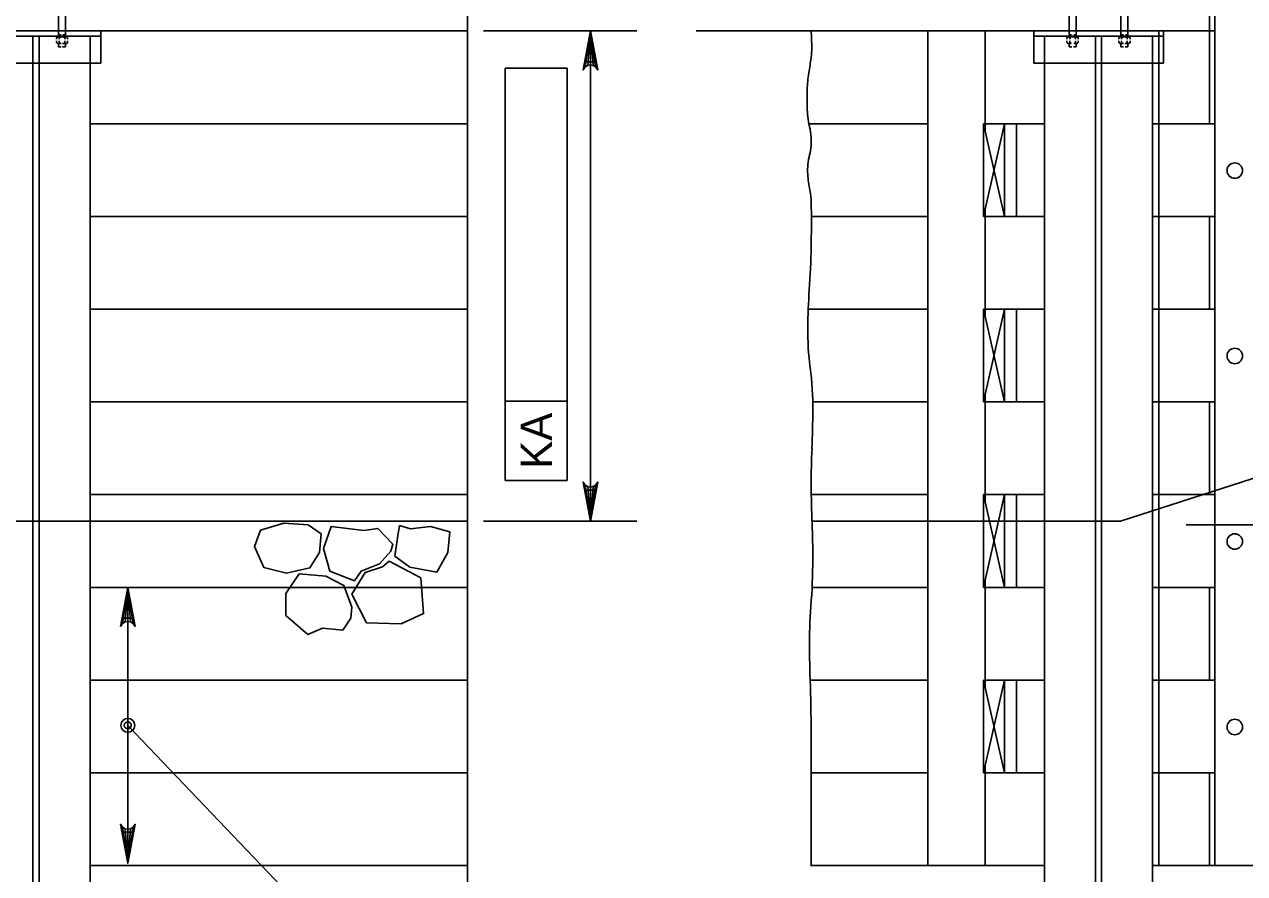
# Model space of a CAD drawing. Extents: x 635440 to 640306, y 296653 to 298484.
# Drawn here: x 639576.7 to 639693.2, y 296751 to 296832.1 of the extents above; entities that cross this region are included whole.
import ezdxf

# ---------------------------------------------------------------- set-up
doc = ezdxf.new("R2010")
doc.units = 0
for name, color, linetype in [('3', 7, 'Continuous'), ('4', 7, 'Continuous'), ('8', 7, 'Continuous')]:
    doc.layers.add(name, color=color, linetype=linetype)

# ---------------------------------------------------------------- blocks, each defined once
blk = doc.blocks.new('ROCK')
at = {"layer": '4'}
for points in [[(2.36725, 1.088), (2.2065, 0.82625), (2.378625, 0.506625), (2.66975, 0.3095), (3.128875, 0.403375), (3.48475, 0.6775), (3.4915, 1.123375), (3.25625, 1.36725), (2.783625, 1.308375)], [(1.10175, -0.02725), (1.4015, -0.159125), (1.78825, -0.148875), (1.980875, -0.266), (2.343375, 0.09475), (2.27875, 0.5505), (1.969375, 0.883), (1.4225, 0.553625), (1.152875, 0.479), (1.0105, 0.082)], [(0.74675, 0.359875), (0.882, 0.16), (1.072875, -0.144), (0.892, -0.457375), (0.448125, -0.758625), (0.1, -0.49325), (-0.095, -0.146375), (0.202875, 0.1025), (0.579125, 0.219875)], [(2.231375, -0.71725), (2.2025, -0.266375), (2.45475, 0.037125), (2.9085, 0.28875), (3.2995, 0.047625), (3.46875, -0.344), (3.231625, -0.855), (2.92, -0.860375), (2.5765, -1.054625), (2.340375, -0.904375)], [(1.2085, -0.192875), (0.778375, -0.737625), (1.008375, -1.391375), (1.48725, -1.396875), (2.09825, -1.106625), (2.133375, -0.486375), (1.723125, -0.203375), (1.37425, -0.239875)]]:
    blk.add_lwpolyline(points, close=True, dxfattribs=at)

msp = doc.modelspace()

# ---------------------------------------------------------------- linework, layer by layer
at = {"layer": '3'}
for p, q in [((639690.39, 296787.53), (639690.39, 296867.02)), ((639579.92, 296841.39), (639579.92, 296830.89)), ((639580.58, 296841.39), (639580.58, 296830.89)), ((639676.47, 296841.39), (639676.47, 296830.89)), ((639677.12, 296841.39), (639677.12, 296830.89)), ((639681.41, 296841.39), (639681.41, 296830.89)), ((639682.07, 296841.39), (639682.07, 296830.89)), ((639689.87, 296841.79), (639689.87, 296822.59)), ((639462.25, 296831.45), (639618.98, 296831.45)), ((639583.97, 296831.45), (639583.97, 296828.38)), ((639640.84, 296831.45), (639690.39, 296831.45)), ((639662.95, 296831.45), (639662.95, 296784.63)), ((639668.45, 296831.45), (639668.45, 296821.83)), ((639673.08, 296831.45), (639673.08, 296828.38)), ((639685.04, 296831.45), (639685.04, 296751.72)), ((639685.46, 296831.45), (639685.46, 296828.38)), ((639579.73, 296830.65), (639579.73, 296830.8)), ((639579.73, 296830.34), (639579.73, 296830.5)), ((639579.85, 296830.89), (639580.66, 296830.89)), ((639579.85, 296830.25), (639580.16, 296830.25)), ((639579.92, 296831.07), (639580.16, 296831.07)), ((639579.92, 296830.25), (639579.92, 296829.93)), ((639579.98, 296830.8), (639579.98, 296830.65)), ((639579.98, 296830.5), (639579.98, 296830.34)), ((639580.31, 296830.25), (639580.66, 296830.25)), ((639580.34, 296831.07), (639580.58, 296831.07)), ((639580.52, 296830.8), (639580.52, 296830.65)), ((639580.52, 296830.5), (639580.52, 296830.34)), ((639580.58, 296830.25), (639580.58, 296829.93)), ((639580.79, 296830.65), (639580.79, 296830.8)), ((639580.79, 296830.34), (639580.79, 296830.5)), ((639676.25, 296830.66), (639676.25, 296830.8)), ((639676.25, 296830.34), (639676.25, 296830.5)), ((639677.19, 296830.89), (639676.38, 296830.89)), ((639676.66, 296830.25), (639676.38, 296830.25)), ((639676.69, 296831.07), (639676.46, 296831.07)), ((639676.46, 296830.25), (639676.46, 296829.93)), ((639676.53, 296830.8), (639676.53, 296830.66)), ((639676.53, 296830.5), (639676.53, 296830.34)), ((639677.12, 296831.07), (639676.91, 296831.07)), ((639677.19, 296830.25), (639676.92, 296830.25)), ((639677.06, 296830.8), (639677.06, 296830.66)), ((639677.06, 296830.5), (639677.06, 296830.34)), ((639677.12, 296830.25), (639677.12, 296829.93)), ((639677.32, 296830.66), (639677.32, 296830.8)), ((639677.32, 296830.34), (639677.32, 296830.5)), ((639681.21, 296830.65), (639681.21, 296830.8)), ((639681.21, 296830.34), (639681.21, 296830.5)), ((639681.34, 296830.89), (639682.15, 296830.89)), ((639681.34, 296830.25), (639681.65, 296830.25)), ((639681.41, 296831.07), (639681.65, 296831.07)), ((639681.41, 296830.25), (639681.41, 296829.93)), ((639681.47, 296830.8), (639681.47, 296830.65)), ((639681.47, 296830.5), (639681.47, 296830.34)), ((639681.8, 296830.25), (639682.15, 296830.25)), ((639681.83, 296831.07), (639682.07, 296831.07)), ((639682.01, 296830.8), (639682.01, 296830.65)), ((639682.01, 296830.5), (639682.01, 296830.34)), ((639682.07, 296830.25), (639682.07, 296829.93)), ((639682.28, 296830.65), (639682.28, 296830.8)), ((639682.28, 296830.34), (639682.28, 296830.5)), ((639579.92, 296829.93), (639580.16, 296829.93)), ((639580.31, 296829.93), (639580.58, 296829.93)), ((639676.7, 296829.93), (639676.46, 296829.93)), ((639677.12, 296829.93), (639676.88, 296829.93)), ((639681.41, 296829.93), (639681.65, 296829.93)), ((639681.8, 296829.93), (639682.07, 296829.93)), ((639571.59, 296828.38), (639583.97, 296828.38)), ((639582.94, 296828.38), (639582.94, 296784.63)), ((639673.08, 296828.38), (639685.46, 296828.38)), ((639674.1, 296828.38), (639674.1, 296784.63)), ((639684.43, 296828.38), (639684.43, 296786.03)), ((639582.94, 296822.59), (639618.98, 296822.59)), ((639662.95, 296822.59), (639651.58, 296822.59)), ((639668.28, 296813.73), (639668.28, 296822.59)), ((639668.28, 296822.59), (639670.29, 296813.73)), ((639670.29, 296822.59), (639668.28, 296813.73)), ((639674.1, 296822.59), (639668.28, 296822.59)), ((639670.29, 296813.73), (639670.29, 296822.59)), ((639671.42, 296813.73), (639671.42, 296822.59)), ((639674.1, 296822.59), (639673.02, 296822.59)), ((639690.39, 296822.59), (639684.43, 296822.59)), ((639668.45, 296814.49), (639668.45, 296804.11)), ((639582.94, 296813.73), (639618.98, 296813.73)), ((639662.95, 296813.73), (639651.83, 296813.73)), ((639674.1, 296813.73), (639668.28, 296813.73)), ((639772.18, 296813.85), (639681.37, 296784.63)), ((639690.39, 296813.73), (639684.43, 296813.73)), ((639689.87, 296813.73), (639689.87, 296804.87)), ((639582.94, 296804.87), (639618.98, 296804.87)), ((639662.95, 296804.87), (639651.53, 296804.87)), ((639668.28, 296796.02), (639668.28, 296804.87)), ((639670.29, 296804.87), (639668.28, 296796.02)), ((639668.28, 296804.87), (639670.29, 296796.02)), ((639674.1, 296804.87), (639668.28, 296804.87)), ((639670.29, 296796.02), (639670.29, 296804.87)), ((639671.42, 296796.02), (639671.42, 296804.87)), ((639690.39, 296804.87), (639684.43, 296804.87)), ((639668.45, 296796.78), (639668.45, 296786.4)), ((639582.94, 296796.02), (639618.98, 296796.02)), ((639662.95, 296796.02), (639651.96, 296796.02)), ((639674.1, 296796.02), (639668.28, 296796.02)), ((639690.39, 296796.02), (639684.43, 296796.02)), ((639689.87, 296796.02), (639689.87, 296787.16)), ((639582.94, 296787.16), (639618.98, 296787.16)), ((639662.95, 296787.16), (639651.82, 296787.16)), ((639674.1, 296787.16), (639668.28, 296787.16)), ((639668.28, 296778.3), (639668.28, 296787.16)), ((639670.29, 296787.16), (639668.28, 296778.3)), ((639668.28, 296787.16), (639670.29, 296778.3)), ((639670.29, 296778.3), (639670.29, 296787.16)), ((639671.42, 296778.3), (639671.42, 296787.16)), ((639690.39, 296787.16), (639684.43, 296787.16)), ((639690.39, 296751.72), (639690.39, 296787.53)), ((639684.43, 296786.03), (639684.43, 296740.26)), ((639469.37, 296784.63), (639618.98, 296784.63)), ((639582.94, 296784.63), (639582.94, 296740.04)), ((639651.89, 296784.63), (639681.37, 296784.63)), ((639662.95, 296784.63), (639662.95, 296751.72)), ((639674.1, 296784.63), (639674.1, 296739.99)), ((639668.45, 296779.06), (639668.45, 296768.68)), ((639582.94, 296778.3), (639618.98, 296778.3)), ((639662.95, 296778.3), (639651.91, 296778.3)), ((639674.1, 296778.3), (639668.28, 296778.3)), ((639690.39, 296778.3), (639684.43, 296778.3)), ((639689.87, 296778.3), (639689.87, 296769.44)), ((639582.94, 296769.44), (639618.98, 296769.44)), ((639662.95, 296769.44), (639651.72, 296769.44)), ((639668.28, 296760.58), (639668.28, 296769.44)), ((639668.28, 296769.44), (639670.29, 296760.58)), ((639670.29, 296769.44), (639668.28, 296760.58)), ((639674.1, 296769.44), (639668.28, 296769.44)), ((639670.29, 296760.58), (639670.29, 296769.44)), ((639671.42, 296760.58), (639671.42, 296769.44)), ((639690.39, 296769.44), (639684.43, 296769.44)), ((639582.94, 296760.58), (639618.98, 296760.58)), ((639662.95, 296760.58), (639651.81, 296760.58)), ((639674.1, 296760.58), (639668.28, 296760.58)), ((639668.45, 296761.34), (639668.45, 296751.72)), ((639690.39, 296760.58), (639684.43, 296760.58)), ((639689.87, 296760.58), (639689.87, 296751.72)), ((639582.94, 296751.72), (639618.98, 296751.72)), ((639674.1, 296751.72), (639651.81, 296751.72)), ((639716.63, 296751.72), (639684.43, 296751.72)), ((639687.31, 296751.72), (639691.74, 296751.72))]:
    msp.add_line(p, q, dxfattribs=at)
for centre in [(639692.28, 296818.11), (639692.28, 296800.4), (639692.28, 296782.68), (639692.28, 296764.96)]:
    msp.add_circle(centre, 0.738, dxfattribs=at)
for centre, radius, start, end in [((639630.47, 296829.85), 21.4, 0, 4.3004), ((639579.86, 296830.76), 0.135, 17.4518, 162.5482), ((639579.86, 296830.38), 0.135, 197.4518, 342.5482), ((639580.25, 296830.47), 0.424, 51.05, 128.95), ((639580.25, 296830.67), 0.424, 231.05, 257.4918), ((639580.25, 296830.67), 0.424, 277.8862, 308.95), ((639580.66, 296830.74), 0.148, 91.8271, 158.7131), ((639580.66, 296830.39), 0.148, 201.2869, 268.1729), ((639580.66, 296830.74), 0.148, 21.2869, 91.8271), ((639580.66, 296830.39), 0.148, 268.1729, 338.7131), ((639676.39, 296830.74), 0.148, 88.1729, 158.7131), ((639676.39, 296830.39), 0.148, 201.2869, 271.8271), ((639676.39, 296830.74), 0.148, 21.2869, 88.1729), ((639676.39, 296830.39), 0.148, 271.8271, 338.7131), ((639676.79, 296830.47), 0.424, 51.05, 128.95), ((639676.79, 296830.67), 0.424, 231.05, 256.0077), ((639676.79, 296830.67), 0.424, 284.3427, 308.95), ((639677.19, 296830.76), 0.135, 17.4518, 162.5482), ((639677.19, 296830.38), 0.135, 197.4518, 342.5482), ((639681.34, 296830.76), 0.135, 17.4518, 162.5482), ((639681.34, 296830.38), 0.135, 197.4518, 342.5482), ((639681.74, 296830.47), 0.424, 51.05, 128.95), ((639681.74, 296830.67), 0.424, 231.05, 257.4918), ((639681.74, 296830.67), 0.424, 277.8862, 308.95), ((639682.14, 296830.74), 0.148, 91.8271, 158.7131), ((639682.14, 296830.39), 0.148, 201.2869, 268.1729), ((639682.14, 296830.74), 0.148, 21.2869, 91.8271), ((639682.14, 296830.39), 0.148, 268.1729, 338.7131), ((639644.28, 296829.85), 7.59, 352.7773, 0), ((639619.09, 296833.04), 32.98, 350.2251, 352.7773), ((639661.5, 296825.73), 10.05, 170.2251, 174.8504), ((639669.31, 296825.03), 17.89, 174.8504, 180), ((639673.39, 296825.03), 21.97, 180, 184.6462), ((639657.31, 296823.72), 5.84, 184.6462, 194.0958), ((639645.53, 296820.76), 6.31, 5.005, 14.0958), ((639646.81, 296820.88), 5.02, 345.3447, 5.005), ((639657.31, 296818.13), 5.83, 165.3447, 183.5807), ((639663.91, 296818.54), 12.45, 183.5807, 190.7194), ((639644.23, 296814.82), 7.59, 1.5728, 10.7194), ((639595.88, 296813.49), 55.96, 0, 1.5729), ((639484.57, 296813.49), 167.27, 359.0903, 0), ((639577, 296812.02), 74.82, 355.9277, 359.0903), ((639708.84, 296802.64), 57.35, 175.9277, 179.5403), ((639680.08, 296802.87), 28.59, 179.5403, 187.1963), ((639619.05, 296795.16), 32.93, 0.063, 7.1963), ((639577.56, 296795.12), 74.41, 357.2609, 0.063), ((639718.95, 296788.35), 67.13, 177.2609, 180.2111), ((639744.78, 296788.45), 92.96, 180.2111, 182.5002), ((639574.92, 296781.03), 77.05, 359.9858, 2.5002), ((639595.09, 296781.02), 56.88, 355.4372, 359.9858), ((639697.11, 296772.88), 45.46, 175.4372, 180.5256), ((639740.37, 296773.28), 88.72, 180.5256, 181.6562), ((638921.86, 296749.61), 730.13, 1.26208, 1.65618), ((639577.24, 296764.05), 74.59, 0, 1.2621), ((635420.32, 296764.05), 4231.51, 359.83244, 0)]:
    msp.add_arc(centre, radius, start, end, dxfattribs=at)
at = {"layer": '4'}
for p, q in [((639618.98, 296850.77), (639618.98, 296749.87)), ((639690.39, 296849.43), (639690.39, 296802.35)), ((639620.51, 296831.45), (639635.16, 296831.45)), ((639630.73, 296784.63), (639630.73, 296831.45)), ((639622.6, 296788.5), (639622.6, 296827.88)), ((639622.6, 296827.88), (639628.51, 296827.88)), ((639628.51, 296788.5), (639628.51, 296827.88)), ((639622.6, 296796.07), (639628.51, 296796.07)), ((639622.6, 296788.5), (639628.51, 296788.5)), ((639620.51, 296784.63), (639635.16, 296784.63)), ((639783.23, 296784.27), (639687.65, 296784.27)), ((639586.54, 296778.3), (639586.54, 296751.94)), ((639586.54, 296765.12), (639608.82, 296741.76))]:
    msp.add_line(p, q, dxfattribs=at)
for points in [[(639630.73, 296831.45), (639631.43, 296827.72), (639631.23, 296828.01), (639630.98, 296828.16), (639630.73, 296828.2), (639630.48, 296828.16), (639630.23, 296828.01), (639630.03, 296827.72), (639630.73, 296831.45), (639630.23, 296828.01), (639630.48, 296828.16), (639630.73, 296831.45), (639630.73, 296828.2), (639630.98, 296828.16), (639630.73, 296831.45), (639631.23, 296828.01)], [(639630.73, 296784.63), (639630.03, 296788.36), (639630.23, 296788.07), (639630.48, 296787.92), (639630.73, 296787.88), (639630.98, 296787.92), (639631.23, 296788.07), (639631.43, 296788.36), (639630.73, 296784.63), (639631.23, 296788.07), (639630.98, 296787.92), (639630.73, 296784.63), (639630.73, 296787.88), (639630.48, 296787.92), (639630.73, 296784.63), (639630.23, 296788.07)], [(639586.54, 296778.3), (639587.24, 296774.57), (639587.04, 296774.86), (639586.79, 296775), (639586.54, 296775.05), (639586.29, 296775), (639586.04, 296774.86), (639585.84, 296774.57), (639586.54, 296778.3), (639586.04, 296774.86), (639586.29, 296775), (639586.54, 296778.3), (639586.54, 296775.05), (639586.79, 296775), (639586.54, 296778.3), (639587.04, 296774.86)], [(639586.54, 296751.94), (639585.84, 296755.67), (639586.04, 296755.38), (639586.29, 296755.24), (639586.54, 296755.19), (639586.79, 296755.24), (639587.04, 296755.38), (639587.24, 296755.67), (639586.54, 296751.94), (639587.04, 296755.38), (639586.79, 296755.24), (639586.54, 296751.94), (639586.54, 296755.19), (639586.29, 296755.24), (639586.54, 296751.94), (639586.04, 296755.38)]]:
    msp.add_lwpolyline(points, dxfattribs=at)
for points in [[(639630.23, 296828.5), (639631.22, 296828.5), (639630.73, 296831.45)], [(639630.23, 296787.58), (639631.22, 296787.58), (639630.73, 296784.63)], [(639586.05, 296775.35), (639587.03, 296775.35), (639586.54, 296778.3)], [(639586.05, 296754.9), (639587.03, 296754.9), (639586.54, 296751.94)]]:
    msp.add_lwpolyline(points, close=True, dxfattribs=at)
for radius in [0.667, 0.333]:
    msp.add_circle((639586.54, 296765.12), radius, dxfattribs=at)
at = {"layer": '8'}
for p, q in [((639571.59, 296830.96), (639583.97, 296830.96)), ((639577.48, 296830.96), (639577.48, 296740.09)), ((639578.07, 296830.96), (639578.07, 296739.72)), ((639582.94, 296830.96), (639582.94, 296828.38)), ((639673.08, 296830.96), (639685.46, 296830.96)), ((639674.1, 296830.96), (639674.1, 296828.38)), ((639678.97, 296830.96), (639678.97, 296740.09)), ((639679.56, 296830.96), (639679.56, 296739.72)), ((639684.43, 296830.96), (639684.43, 296828.38))]:
    msp.add_line(p, q, dxfattribs=at)

# ---------------------------------------------------------------- block references
at = {"layer": '4', "xscale": 4.921475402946, "yscale": -4.921475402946, "rotation": -156.2166383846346}
msp.add_blockref('ROCK', (639616.58, 296784.06), dxfattribs=at)

# ---------------------------------------------------------------- texts
at = {"layer": '4'}
msp.add_text('KA', height=3, rotation=90, dxfattribs=at).set_placement((639627.06, 296789.63))

doc.saveas('drawing.dxf')
